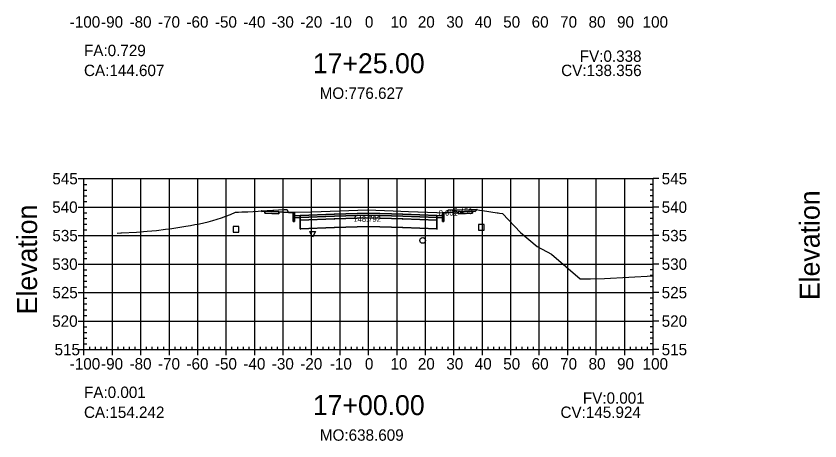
# Model space of a CAD drawing. Extents: x 704834 to 709892, y 372981 to 377533.
# Drawn here: x 704913 to 705195.5, y 373910.8 to 374059.9 of the extents above; entities that cross this region are included whole.
import ezdxf

# ---------------------------------------------------------------- set-up
doc = ezdxf.new("R2010")
doc.units = 0
for name, color, linetype in [('1', 7, 'Continuous'), ('10', 7, 'Continuous'), ('13', 7, 'Continuous'), ('14', 7, 'Continuous'), ('4', 7, 'Continuous'), ('57', 7, 'Continuous'), ('59', 7, 'Continuous'), ('60', 7, 'Continuous'), ('Default_Xsect', 7, 'Continuous'), ('Existing', 7, 'Continuous')]:
    doc.layers.add(name, color=color, linetype=linetype)

msp = doc.modelspace()

# ---------------------------------------------------------------- linework, layer by layer
for points in [[(704999.37, 373991.33), (704999.22, 373991.48)], [(705000.37, 373991.37), (704999.37, 373991.33)], [(705010.37, 373990.77), (705005.37, 373991.17)], [(705063.37, 373990.77), (705068.37, 373991.17)], [(705073.37, 373991.37), (705074.37, 373991.33)], [(705074.37, 373991.33), (705074.99, 373991.94)]]:
    msp.add_lwpolyline(points)
for points in [[(705005.37, 373991.17), (705000.37, 373991.37), (705000.37, 373990.71), (705005.37, 373990.51)], [(705010.87, 373989.77), (705010.79, 373990.77), (705010.37, 373990.77), (705010.37, 373987.77), (705010.87, 373987.77)], [(705036.87, 373990.03), (705048.87, 373989.67), (705060.87, 373989.19), (705060.87, 373989.85), (705048.87, 373990.33), (705036.87, 373990.69), (705024.87, 373990.33), (705012.87, 373989.85), (705012.87, 373989.19), (705024.87, 373989.67)], [(705036.82, 373989.98), (705036.92, 373989.98), (705036.92, 373990.08), (705036.82, 373990.08)], [(705062.87, 373987.77), (705063.37, 373987.77), (705063.37, 373990.77), (705062.96, 373990.77), (705062.87, 373989.77)], [(705068.37, 373990.51), (705073.37, 373990.71), (705073.37, 373991.37), (705068.37, 373991.17)], [(705012.87, 373989.85), (705010.87, 373989.77), (705010.87, 373989.11), (705012.87, 373989.19)], [(705012.82, 373988.14), (705012.92, 373988.14), (705012.92, 373988.24), (705012.82, 373988.24)], [(705036.87, 373989.03), (705048.87, 373988.67), (705060.87, 373988.19), (705060.87, 373989.19), (705048.87, 373989.67), (705036.87, 373990.03), (705024.87, 373989.67), (705012.87, 373989.19), (705012.87, 373988.19), (705024.87, 373988.67)], [(705036.87, 373986.03), (705048.87, 373985.67), (705060.87, 373985.19), (705060.87, 373988.19), (705048.87, 373988.67), (705036.87, 373989.03), (705024.87, 373988.67), (705012.87, 373988.19), (705012.87, 373985.19), (705024.87, 373985.67)], [(705024.82, 373988.62), (705024.92, 373988.62), (705024.92, 373988.72), (705024.82, 373988.72)], [(705036.82, 373988.98), (705036.92, 373988.98), (705036.92, 373989.08), (705036.82, 373989.08)], [(705048.82, 373988.62), (705048.92, 373988.62), (705048.92, 373988.72), (705048.82, 373988.72)], [(705060.82, 373988.14), (705060.92, 373988.14), (705060.92, 373988.24), (705060.82, 373988.24)], [(705060.87, 373989.19), (705062.87, 373989.11), (705062.87, 373989.77), (705060.87, 373989.85)], [(705012.82, 373985.14), (705012.92, 373985.14), (705012.92, 373985.24), (705012.82, 373985.24)], [(705024.82, 373985.62), (705024.92, 373985.62), (705024.92, 373985.72), (705024.82, 373985.72)], [(705036.82, 373985.98), (705036.92, 373985.98), (705036.92, 373986.08), (705036.82, 373986.08)], [(705048.82, 373985.62), (705048.92, 373985.62), (705048.92, 373985.72), (705048.82, 373985.72)], [(705060.82, 373985.14), (705060.92, 373985.14), (705060.92, 373985.24), (705060.82, 373985.24)]]:
    msp.add_lwpolyline(points, close=True)
at = {"layer": '1'}
for points in [[(704999.22, 373991.48), (705007.24, 373991.96), (705007.54, 373991.94), (705008.19, 373991.98), (705008.25, 373991.86), (705008.6, 373991), (705016.91, 373991.22), (705036.41, 373991.82), (705045.48, 373991.54), (705050.91, 373991.33), (705064.15, 373990.83), (705063.37, 373990.77), (705063.37, 373987.77), (705062.87, 373987.77), (705062.87, 373989.11), (705060.87, 373989.19), (705060.87, 373988.19), (705060.87, 373985.19), (705048.87, 373985.67), (705036.87, 373986.03), (705024.87, 373985.67), (705012.87, 373985.19), (705012.87, 373988.19), (705012.87, 373989.19), (705010.87, 373989.11), (705010.87, 373987.77), (705010.37, 373987.77), (705010.37, 373990.77), (705005.37, 373991.17), (705005.37, 373990.51), (705000.37, 373990.71), (705000.37, 373991.37), (704999.37, 373991.33)], [(705064.15, 373990.83), (705064.36, 373990.83), (705064.37, 373990.85)], [(705064.37, 373990.85), (705064.46, 373991.13), (705064.85, 373991.84), (705067.21, 373991.9), (705069.1, 373991.93), (705072.51, 373991.99), (705074.54, 373992.01), (705074.99, 373991.94), (705074.37, 373991.33), (705073.37, 373991.37), (705073.37, 373990.71), (705068.37, 373990.51), (705068.37, 373991.17)], [(705017.18, 373982.23), (705016.18, 373984.23), (705018.18, 373984.23)]]:
    msp.add_lwpolyline(points, close=True, dxfattribs=at)
at = {"layer": '10'}
msp.add_lwpolyline([(704989.32, 373984.02), (704991.32, 373984.02), (704991.32, 373986.02), (704989.32, 373986.02)], close=True, dxfattribs=at)
at = {"layer": '13'}
msp.add_circle((705055.88, 373981.15), 1, dxfattribs=at)
at = {"layer": '14'}
for points in [[(704999.22, 373991.48), (704999.22, 373991.53), (704999.22, 373991.48), (704999.17, 373991.48), (704999.22, 373991.48), (704999.22, 373991.43), (704999.22, 373991.48), (704999.27, 373991.48)], [(705024.87, 373990.33), (705024.87, 373990.38), (705024.87, 373990.33), (705024.82, 373990.33), (705024.87, 373990.33), (705024.87, 373990.28), (705024.87, 373990.33), (705024.92, 373990.33)], [(705036.87, 373990.69), (705036.87, 373990.74), (705036.87, 373990.69), (705036.82, 373990.69), (705036.87, 373990.69), (705036.87, 373990.64), (705036.87, 373990.69), (705036.92, 373990.69)], [(705048.87, 373990.33), (705048.87, 373990.38), (705048.87, 373990.33), (705048.82, 373990.33), (705048.87, 373990.33), (705048.87, 373990.28), (705048.87, 373990.33), (705048.92, 373990.33)], [(705074.99, 373991.94), (705074.99, 373991.99), (705074.99, 373991.94), (705074.94, 373991.94), (705074.99, 373991.94), (705074.99, 373991.89), (705074.99, 373991.94), (705075.04, 373991.94)], [(705012.87, 373989.85), (705012.87, 373989.9), (705012.87, 373989.85), (705012.82, 373989.85), (705012.87, 373989.85), (705012.87, 373989.8), (705012.87, 373989.85), (705012.92, 373989.85)], [(705060.87, 373989.85), (705060.87, 373989.9), (705060.87, 373989.85), (705060.82, 373989.85), (705060.87, 373989.85), (705060.87, 373989.8), (705060.87, 373989.85), (705060.92, 373989.85)]]:
    msp.add_lwpolyline(points, dxfattribs=at)
at = {"layer": '4'}
msp.add_lwpolyline([(705075.5, 373984.69), (705077.5, 373984.69), (705077.5, 373986.69), (705075.5, 373986.69)], close=True, dxfattribs=at)
at = {"layer": '57'}
for p, q in [((704934.87, 374002.82), (704936.87, 374002.82)), ((704936.87, 374002.82), (705136.87, 374002.82)), ((704936.87, 373942.82), (704936.87, 374002.82)), ((704936.87, 373942.82), (704936.87, 374002.82)), ((704946.87, 373942.82), (704946.87, 374002.82)), ((704956.87, 373942.82), (704956.87, 374002.82)), ((704966.87, 373942.82), (704966.87, 374002.82)), ((704976.87, 373942.82), (704976.87, 374002.82)), ((704986.87, 373942.82), (704986.87, 374002.82)), ((704996.87, 373942.82), (704996.87, 374002.82)), ((705006.87, 373942.82), (705006.87, 374002.82)), ((705016.87, 373942.82), (705016.87, 374002.82)), ((705026.87, 373942.82), (705026.87, 374002.82)), ((705036.87, 373942.82), (705036.87, 374002.82)), ((705046.87, 373942.82), (705046.87, 374002.82)), ((705056.87, 373942.82), (705056.87, 374002.82)), ((705066.87, 373942.82), (705066.87, 374002.82)), ((705076.87, 373942.82), (705076.87, 374002.82)), ((705086.87, 373942.82), (705086.87, 374002.82)), ((705096.87, 373942.82), (705096.87, 374002.82)), ((705106.87, 373942.82), (705106.87, 374002.82)), ((705116.87, 373942.82), (705116.87, 374002.82)), ((705126.87, 373942.82), (705126.87, 374002.82)), ((705136.87, 373942.82), (705136.87, 374002.82)), ((705136.87, 373942.82), (705136.87, 374002.82)), ((705138.87, 374002.82), (705136.87, 374002.82)), ((704936.87, 374000.82), (704937.87, 374000.82)), ((704936.87, 373998.82), (704937.87, 373998.82)), ((705136.87, 374000.82), (705135.87, 374000.82)), ((705136.87, 373998.82), (705135.87, 373998.82)), ((704936.87, 373996.82), (704937.87, 373996.82)), ((705136.87, 373996.82), (705135.87, 373996.82)), ((704936.87, 373994.82), (704937.87, 373994.82)), ((705136.87, 373994.82), (705135.87, 373994.82)), ((704934.87, 373992.82), (704936.87, 373992.82)), ((704936.87, 373992.82), (705136.87, 373992.82)), ((704936.87, 373990.82), (704937.87, 373990.82)), ((705136.87, 373990.82), (705135.87, 373990.82)), ((705138.87, 373992.82), (705136.87, 373992.82)), ((704936.87, 373988.82), (704937.87, 373988.82)), ((705136.87, 373988.82), (705135.87, 373988.82)), ((704936.87, 373986.82), (704937.87, 373986.82)), ((704936.87, 373984.82), (704937.87, 373984.82)), ((705136.87, 373986.82), (705135.87, 373986.82)), ((705136.87, 373984.82), (705135.87, 373984.82)), ((704934.87, 373982.82), (704936.87, 373982.82)), ((704936.87, 373982.82), (705136.87, 373982.82)), ((705138.87, 373982.82), (705136.87, 373982.82)), ((704936.87, 373980.82), (704937.87, 373980.82)), ((704936.87, 373978.82), (704937.87, 373978.82)), ((705136.87, 373980.82), (705135.87, 373980.82)), ((705136.87, 373978.82), (705135.87, 373978.82)), ((704936.87, 373976.82), (704937.87, 373976.82)), ((705136.87, 373976.82), (705135.87, 373976.82)), ((704936.87, 373974.82), (704937.87, 373974.82)), ((705136.87, 373974.82), (705135.87, 373974.82)), ((704934.87, 373972.82), (704936.87, 373972.82)), ((704936.87, 373972.82), (705136.87, 373972.82)), ((704936.87, 373970.82), (704937.87, 373970.82)), ((705136.87, 373970.82), (705135.87, 373970.82)), ((705138.87, 373972.82), (705136.87, 373972.82)), ((704936.87, 373968.82), (704937.87, 373968.82)), ((705136.87, 373968.82), (705135.87, 373968.82)), ((704936.87, 373966.82), (704937.87, 373966.82)), ((704936.87, 373964.82), (704937.87, 373964.82)), ((705136.87, 373966.82), (705135.87, 373966.82)), ((705136.87, 373964.82), (705135.87, 373964.82)), ((704934.87, 373962.82), (704936.87, 373962.82)), ((704936.87, 373962.82), (705136.87, 373962.82)), ((705138.87, 373962.82), (705136.87, 373962.82)), ((704936.87, 373960.82), (704937.87, 373960.82)), ((705136.87, 373960.82), (705135.87, 373960.82)), ((704936.87, 373958.82), (704937.87, 373958.82)), ((704936.87, 373956.82), (704937.87, 373956.82)), ((705136.87, 373958.82), (705135.87, 373958.82)), ((705136.87, 373956.82), (705135.87, 373956.82)), ((704936.87, 373954.82), (704937.87, 373954.82)), ((705136.87, 373954.82), (705135.87, 373954.82)), ((704934.87, 373952.82), (704936.87, 373952.82)), ((704936.87, 373952.82), (705136.87, 373952.82)), ((704936.87, 373950.82), (704937.87, 373950.82)), ((705136.87, 373950.82), (705135.87, 373950.82)), ((705138.87, 373952.82), (705136.87, 373952.82)), ((704936.87, 373948.82), (704937.87, 373948.82)), ((705136.87, 373948.82), (705135.87, 373948.82)), ((704936.87, 373946.82), (704937.87, 373946.82)), ((705136.87, 373946.82), (705135.87, 373946.82)), ((704934.87, 373942.82), (704936.87, 373942.82)), ((704936.87, 373944.82), (704937.87, 373944.82)), ((704936.87, 373942.82), (705136.87, 373942.82)), ((704936.87, 373942.82), (705136.87, 373942.82)), ((704936.87, 373940.82), (704936.87, 373942.82)), ((704938.87, 373942.82), (704938.87, 373943.82)), ((704940.87, 373942.82), (704940.87, 373943.82)), ((704942.87, 373942.82), (704942.87, 373943.82)), ((704944.87, 373942.82), (704944.87, 373943.82)), ((704946.87, 373940.82), (704946.87, 373942.82)), ((704948.87, 373942.82), (704948.87, 373943.82)), ((704950.87, 373942.82), (704950.87, 373943.82)), ((704952.87, 373942.82), (704952.87, 373943.82)), ((704954.87, 373942.82), (704954.87, 373943.82)), ((704956.87, 373940.82), (704956.87, 373942.82)), ((704958.87, 373942.82), (704958.87, 373943.82)), ((704960.87, 373942.82), (704960.87, 373943.82)), ((704962.87, 373942.82), (704962.87, 373943.82)), ((704964.87, 373942.82), (704964.87, 373943.82)), ((704966.87, 373940.82), (704966.87, 373942.82)), ((704968.87, 373942.82), (704968.87, 373943.82)), ((704970.87, 373942.82), (704970.87, 373943.82)), ((704972.87, 373942.82), (704972.87, 373943.82)), ((704974.87, 373942.82), (704974.87, 373943.82)), ((704976.87, 373940.82), (704976.87, 373942.82)), ((704978.87, 373942.82), (704978.87, 373943.82)), ((704980.87, 373942.82), (704980.87, 373943.82)), ((704982.87, 373942.82), (704982.87, 373943.82)), ((704984.87, 373942.82), (704984.87, 373943.82)), ((704986.87, 373940.82), (704986.87, 373942.82)), ((704988.87, 373942.82), (704988.87, 373943.82)), ((704990.87, 373942.82), (704990.87, 373943.82)), ((704992.87, 373942.82), (704992.87, 373943.82)), ((704994.87, 373942.82), (704994.87, 373943.82)), ((704996.87, 373940.82), (704996.87, 373942.82)), ((704998.87, 373942.82), (704998.87, 373943.82)), ((705000.87, 373942.82), (705000.87, 373943.82)), ((705002.87, 373942.82), (705002.87, 373943.82)), ((705004.87, 373942.82), (705004.87, 373943.82)), ((705006.87, 373940.82), (705006.87, 373942.82)), ((705008.87, 373942.82), (705008.87, 373943.82)), ((705010.87, 373942.82), (705010.87, 373943.82)), ((705012.87, 373942.82), (705012.87, 373943.82)), ((705014.87, 373942.82), (705014.87, 373943.82)), ((705016.87, 373940.82), (705016.87, 373942.82)), ((705018.87, 373942.82), (705018.87, 373943.82)), ((705020.87, 373942.82), (705020.87, 373943.82)), ((705022.87, 373942.82), (705022.87, 373943.82)), ((705024.87, 373942.82), (705024.87, 373943.82)), ((705026.87, 373940.82), (705026.87, 373942.82)), ((705028.87, 373942.82), (705028.87, 373943.82)), ((705030.87, 373942.82), (705030.87, 373943.82)), ((705032.87, 373942.82), (705032.87, 373943.82)), ((705034.87, 373942.82), (705034.87, 373943.82)), ((705036.87, 373940.82), (705036.87, 373942.82)), ((705038.87, 373942.82), (705038.87, 373943.82)), ((705040.87, 373942.82), (705040.87, 373943.82)), ((705042.87, 373942.82), (705042.87, 373943.82)), ((705044.87, 373942.82), (705044.87, 373943.82)), ((705046.87, 373940.82), (705046.87, 373942.82)), ((705048.87, 373942.82), (705048.87, 373943.82)), ((705050.87, 373942.82), (705050.87, 373943.82)), ((705052.87, 373942.82), (705052.87, 373943.82)), ((705054.87, 373942.82), (705054.87, 373943.82)), ((705056.87, 373940.82), (705056.87, 373942.82)), ((705058.87, 373942.82), (705058.87, 373943.82)), ((705060.87, 373942.82), (705060.87, 373943.82)), ((705062.87, 373942.82), (705062.87, 373943.82)), ((705064.87, 373942.82), (705064.87, 373943.82)), ((705066.87, 373940.82), (705066.87, 373942.82)), ((705068.87, 373942.82), (705068.87, 373943.82)), ((705070.87, 373942.82), (705070.87, 373943.82)), ((705072.87, 373942.82), (705072.87, 373943.82)), ((705074.87, 373942.82), (705074.87, 373943.82)), ((705076.87, 373940.82), (705076.87, 373942.82)), ((705078.87, 373942.82), (705078.87, 373943.82)), ((705080.87, 373942.82), (705080.87, 373943.82)), ((705082.87, 373942.82), (705082.87, 373943.82)), ((705084.87, 373942.82), (705084.87, 373943.82)), ((705086.87, 373940.82), (705086.87, 373942.82)), ((705088.87, 373942.82), (705088.87, 373943.82)), ((705090.87, 373942.82), (705090.87, 373943.82)), ((705092.87, 373942.82), (705092.87, 373943.82)), ((705094.87, 373942.82), (705094.87, 373943.82)), ((705096.87, 373940.82), (705096.87, 373942.82)), ((705098.87, 373942.82), (705098.87, 373943.82)), ((705100.87, 373942.82), (705100.87, 373943.82)), ((705102.87, 373942.82), (705102.87, 373943.82)), ((705104.87, 373942.82), (705104.87, 373943.82)), ((705106.87, 373940.82), (705106.87, 373942.82)), ((705108.87, 373942.82), (705108.87, 373943.82)), ((705110.87, 373942.82), (705110.87, 373943.82)), ((705112.87, 373942.82), (705112.87, 373943.82)), ((705114.87, 373942.82), (705114.87, 373943.82)), ((705116.87, 373940.82), (705116.87, 373942.82)), ((705118.87, 373942.82), (705118.87, 373943.82)), ((705120.87, 373942.82), (705120.87, 373943.82)), ((705122.87, 373942.82), (705122.87, 373943.82)), ((705124.87, 373942.82), (705124.87, 373943.82)), ((705126.87, 373940.82), (705126.87, 373942.82)), ((705128.87, 373942.82), (705128.87, 373943.82)), ((705130.87, 373942.82), (705130.87, 373943.82)), ((705132.87, 373942.82), (705132.87, 373943.82)), ((705134.87, 373942.82), (705134.87, 373943.82)), ((705136.87, 373944.82), (705135.87, 373944.82)), ((705136.87, 373940.82), (705136.87, 373942.82)), ((705138.87, 373942.82), (705136.87, 373942.82))]:
    msp.add_line(p, q, dxfattribs=at)
at = {"layer": 'Default_Xsect'}
msp.add_lwpolyline([(704999.22, 373991.48), (704999.37, 373991.33), (705000.37, 373991.37), (705005.37, 373991.17), (705010.37, 373990.77), (705010.79, 373990.77), (705010.87, 373989.77), (705012.87, 373989.85), (705024.87, 373990.33), (705036.87, 373990.69), (705048.87, 373990.33), (705060.87, 373989.85), (705062.87, 373989.77), (705062.96, 373990.77), (705063.37, 373990.77), (705068.37, 373991.17), (705073.37, 373991.37), (705074.37, 373991.33), (705074.99, 373991.94)], dxfattribs=at)
at = {"layer": 'Existing'}
msp.add_lwpolyline([(704948.48, 373983.67), (704949.79, 373983.77), (704949.81, 373983.77), (704949.81, 373983.77), (704949.9, 373983.78), (704950.06, 373983.79), (704955.3, 373984.07), (704959.04, 373984.34), (704962.37, 373984.65), (704965.52, 373985.04), (704966.98, 373985.25), (704972.6, 373986.11), (704974.26, 373986.38), (704975.87, 373986.67), (704977.46, 373986.98), (704979.01, 373987.32), (704980.55, 373987.69), (704982.09, 373988.1), (704983.64, 373988.57), (704985.16, 373989.07), (704986.73, 373989.64), (704988.36, 373990.28), (704990.06, 373991), (704990.08, 373991), (704991.16, 373991.06), (704992.33, 373991.12), (704993.04, 373991.16), (704994.35, 373991.19), (704994.43, 373991.2), (705007.24, 373991.96), (705007.54, 373991.94), (705008.19, 373991.98), (705008.25, 373991.86), (705008.6, 373991), (705016.91, 373991.22), (705036.41, 373991.82), (705045.48, 373991.54), (705050.91, 373991.33), (705064.36, 373990.83), (705064.46, 373991.13), (705064.85, 373991.84), (705067.21, 373991.9), (705069.1, 373991.93), (705072.51, 373991.99), (705074.54, 373992.01), (705075.86, 373991.81), (705076.96, 373991.6), (705082, 373990.83), (705082.35, 373990.84), (705082.92, 373990.76), (705083.93, 373990.58), (705090.28, 373983.97), (705096.16, 373978.96), (705101.14, 373976.26), (705111.19, 373967.68), (705114.82, 373967.7), (705119.78, 373967.71), (705136.87, 373968.67)], dxfattribs=at)

# ---------------------------------------------------------------- texts
for s, p in [('CA:144.607', (704936.87, 374038.82)), ('CV:138.356', (705104.56, 374038.82)), ('CA:154.242', (704936.87, 373918.82)), ('CV:145.924', (705104.31, 373918.82))]:
    msp.add_text(s, height=4).set_placement(p)
at = {"layer": '1'}
for s, p in [('17+25.00', (705017.28, 374039.82)), ('17+00.00', (705017.28, 373919.82))]:
    msp.add_text(s, height=7, dxfattribs=at).set_placement(p)
at = {"layer": '14'}
for p in [(705000.34, 373991.32), (705000.34, 373990.66), (705005.34, 373990.46), (705068.34, 373990.46), (705073.34, 373991.32), (705073.34, 373990.66)]:
    msp.add_text('+', height=0.1, dxfattribs=at).set_placement(p)
at = {"layer": '57'}
for s, p in [('-100', (704931.86, 374055.82)), ('-90', (704942.87, 374055.82)), ('-80', (704952.87, 374055.82)), ('-70', (704962.87, 374055.82)), ('-60', (704972.87, 374055.82)), ('-50', (704982.87, 374055.82)), ('-40', (704992.87, 374055.82)), ('-30', (705002.87, 374055.82)), ('-20', (705012.87, 374055.82)), ('-10', (705023.26, 374055.82)), ('0', (705035.58, 374055.82)), ('10', (705044.57, 374055.82)), ('20', (705054.18, 374055.82)), ('30', (705064.18, 374055.82)), ('40', (705074.18, 374055.82)), ('50', (705084.18, 374055.82)), ('60', (705094.18, 374055.82)), ('70', (705104.18, 374055.82)), ('80', (705114.18, 374055.82)), ('90', (705124.18, 374055.82)), ('100', (705133.17, 374055.82)), ('545', (704925.75, 374000.82)), ('545', (705139.87, 374000.82)), ('540', (704925.7, 373990.82)), ('540', (705139.87, 373990.82)), ('535', (704925.75, 373980.82)), ('535', (705139.87, 373980.82)), ('530', (704925.7, 373970.82)), ('530', (705139.87, 373970.82)), ('525', (704925.75, 373960.82)), ('525', (705139.87, 373960.82)), ('520', (704925.7, 373950.82)), ('520', (705139.87, 373950.82)), ('515', (704926.52, 373940.82)), ('515', (705139.87, 373940.82)), ('-100', (704931.86, 373935.82)), ('-90', (704942.87, 373935.82)), ('-80', (704952.87, 373935.82)), ('-70', (704962.87, 373935.82)), ('-60', (704972.87, 373935.82)), ('-50', (704982.87, 373935.82)), ('-40', (704992.87, 373935.82)), ('-30', (705002.87, 373935.82)), ('-20', (705012.87, 373935.82)), ('-10', (705023.26, 373935.82)), ('0', (705035.58, 373935.82)), ('10', (705044.57, 373935.82)), ('20', (705054.18, 373935.82)), ('30', (705064.18, 373935.82)), ('40', (705074.18, 373935.82)), ('50', (705084.18, 373935.82)), ('60', (705094.18, 373935.82)), ('70', (705104.18, 373935.82)), ('80', (705114.18, 373935.82)), ('90', (705124.18, 373935.82)), ('100', (705133.17, 373935.82))]:
    msp.add_text(s, height=4, dxfattribs=at).set_placement(p)
at = {"layer": '59'}
for s, height, p in [('FA:0.729', 4, (704936.87, 374045.82)), ('FV:0.338', 4, (705111.08, 374043.82)), ('MO:776.627', 4, (705019.69, 374030.82)), ('0.001', 2, (705061.51, 373989.84)), ('5.450', 2, (705066.69, 373990.36)), ('148.792', 2, (705031.54, 373987.66)), ('FA:0.001', 4, (704936.87, 373925.82)), ('FV:0.001', 4, (705112.18, 373923.82)), ('MO:638.609', 4, (705019.76, 373910.82))]:
    msp.add_text(s, height=height, dxfattribs=at).set_placement(p)
at = {"layer": '60'}
for p in [(705195.37, 373960.18), (704920.37, 373955.18)]:
    msp.add_text('Elevation', height=7, rotation=90, dxfattribs=at).set_placement(p)

doc.saveas('drawing.dxf')
